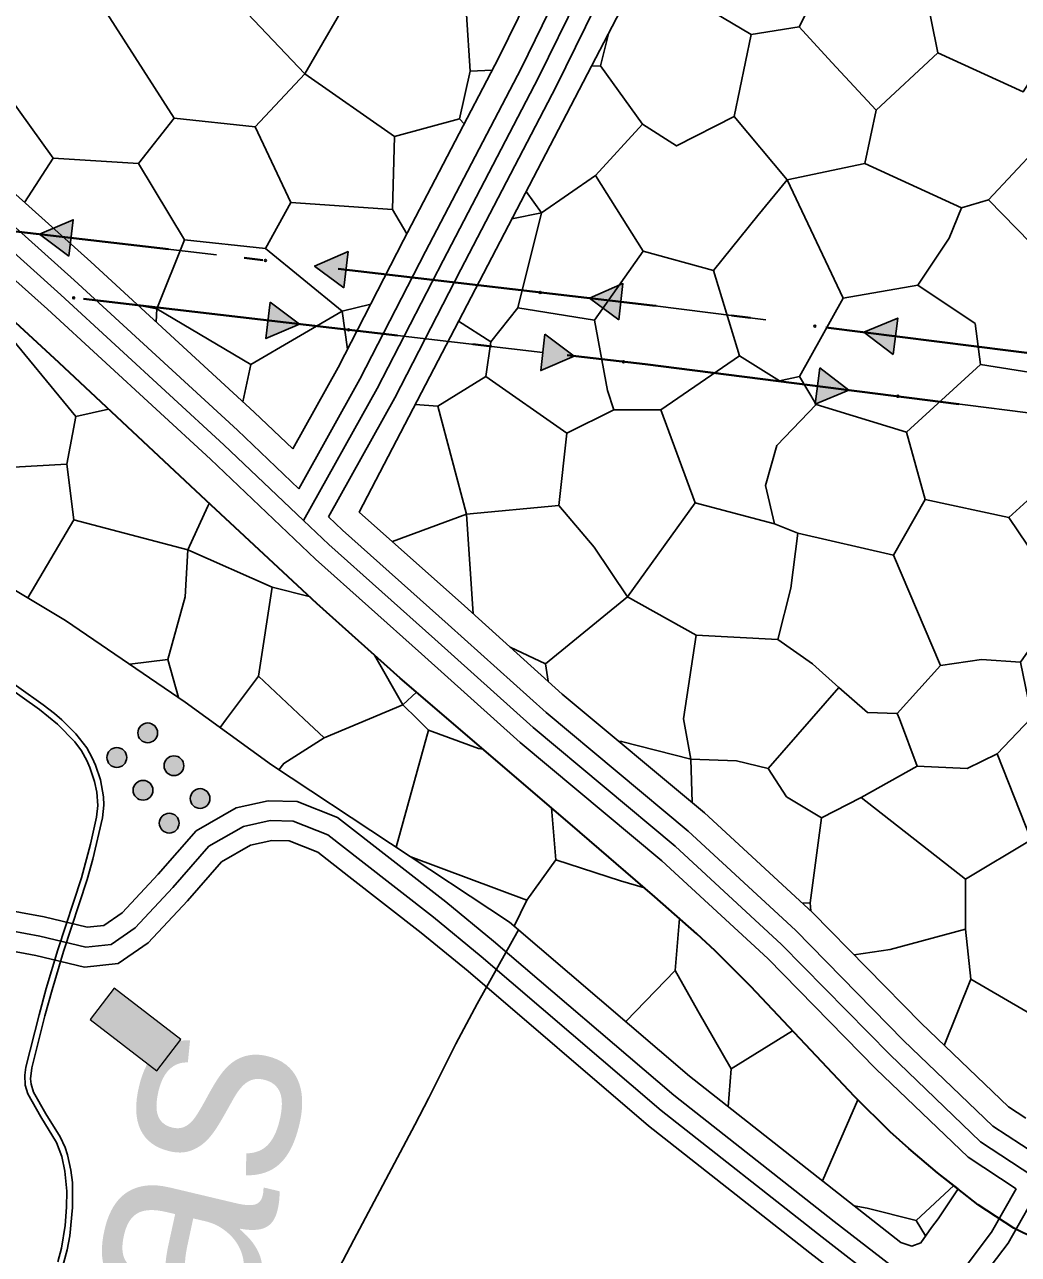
# Model space of a CAD drawing. Extents: x -64005 to -55000, y -89025 to -80000.
# Drawn here: x -60940 to -60437, y -84190 to -83567 of the extents above; entities that cross this region are included whole.
import ezdxf
from ezdxf.enums import TextEntityAlignment as Align

# ---------------------------------------------------------------- set-up
doc = ezdxf.new("R2010")
doc.units = 0
doc.header["$LTSCALE"] = 32
doc.linetypes.add('DOT_DASHED', pattern=[7.7, 5, -1.2, 0.3, -1.2])
doc.linetypes.add('LONG_DASHED', pattern=[7.5, 6, -1.5])
for name, color, linetype, lineweight in [('12', 7, 'Continuous', 25), ('18', 7, 'Continuous', 25), ('19', 7, 'Continuous', 25), ('2', 7, 'Continuous', 25), ('24', 7, 'Continuous', 25), ('39', 7, 'LONG_DASHED', 25), ('6', 7, 'Continuous', 25), ('7', 7, 'Continuous', 13), ('8', 7, 'Continuous', 25)]:
    doc.layers.add(name, color=color, linetype=linetype, lineweight=lineweight)
doc.layers.add('46', color=7, linetype='Continuous')

msp = doc.modelspace()

# ---------------------------------------------------------------- hatches: boundary and pattern name
at = {"layer": '12'}
for points in [[(-60874.66, -83929.71, 1), (-60880.9, -83921.89, 1)], [(-60890.3, -83942.17, 1), (-60896.54, -83934.35, 1)], [(-60861.42, -83946.33, 1), (-60867.65, -83938.51, 1)], [(-60877.06, -83958.79, 1), (-60883.29, -83950.97, 1)], [(-60848.18, -83962.95, 1), (-60854.41, -83955.13, 1)], [(-60863.82, -83975.41, 1), (-60870.05, -83967.59, 1)]]:
    msp.add_hatch(color=256, dxfattribs=at).paths.add_polyline_path(points)
at = {"layer": '18'}
for points in [[(-60917.63, -83684.44), (-60932.48, -83673.4), (-60915.49, -83666.06)], [(-60778.57, -83700.6), (-60793.41, -83689.56), (-60776.43, -83682.22)], [(-60639.5, -83716.76), (-60654.35, -83705.72), (-60637.37, -83698.39)], [(-60815.88, -83707.84), (-60801.03, -83718.88), (-60818.01, -83726.22)], [(-60500.69, -83734.21), (-60515.42, -83723.02), (-60498.36, -83715.86)], [(-60676.81, -83724), (-60661.97, -83735.04), (-60678.95, -83742.38)], [(-60537.76, -83741.1), (-60523.04, -83752.29), (-60540.09, -83759.45)]]:
    msp.add_hatch(color=256, dxfattribs=at).paths.add_polyline_path(points)
at = {"layer": '7'}
msp.add_hatch(color=256, dxfattribs=at).paths.add_polyline_path([(-60861.01, -84080.99), (-60894.7, -84055.08), (-60906.89, -84070.93), (-60873.2, -84096.84)])

# ---------------------------------------------------------------- linework, layer by layer
at = {"layer": '12'}
for centre in [(-60877.78, -83925.8), (-60893.42, -83938.26), (-60864.54, -83942.42), (-60880.18, -83954.88), (-60851.29, -83959.04), (-60866.93, -83971.5)]:
    msp.add_circle(centre, 5, dxfattribs=at)
at = {"layer": '18'}
for p, q in [((-60843.08, -83683.79), (-60916.56, -83675.25)), ((-60704.01, -83699.95), (-60777.5, -83691.41)), ((-60890.43, -83708.49), (-60816.95, -83717.03)), ((-60751.37, -83724.65), (-60677.88, -83733.19)), ((-60426.14, -83734.35), (-60499.53, -83725.04)), ((-60612.32, -83740.96), (-60538.93, -83750.27)), ((-60473.43, -83758.59), (-60400.04, -83767.9))]:
    msp.add_line(p, q, dxfattribs=at)
at = {"layer": '18', "linetype": 'DOT_DASHED', "lineweight": 40}
for points in [[(-62511.18, -83419.68), (-62511.65, -83442.16), (-62269.37, -83547.46), (-62236.29, -83546.11), (-61998.23, -83536.37), (-61478.42, -83639.63), (-61155.09, -83677.73), (-60626.09, -83739.21), (-60379.64, -83770.49), (-59836.37, -83832.74), (-59632.07, -83878.3), (-59482.83, -83910.88), (-59245.7, -83916.4), (-59157.46, -83918.46), (-58274.27, -84022.41)], [(-59176.97, -83888), (-59290.14, -83885.36), (-59657.06, -83841.98), (-59831.38, -83803.11), (-60376.04, -83740.71), (-60622.47, -83709.43), (-61151.6, -83647.93), (-61473.73, -83609.97), (-61992.38, -83506.94), (-61993.6, -83506.74), (-62420.8, -83437.27), (-62481.72, -83419.68)]]:
    msp.add_lwpolyline(points, dxfattribs=at)
at = {"layer": '18'}
for points in [[(-60917.63, -83684.44), (-60932.48, -83673.4), (-60915.49, -83666.06)], [(-60778.57, -83700.6), (-60793.41, -83689.56), (-60776.43, -83682.22)], [(-60639.5, -83716.76), (-60654.35, -83705.72), (-60637.37, -83698.39)], [(-60815.88, -83707.84), (-60801.03, -83718.88), (-60818.01, -83726.22)], [(-60500.69, -83734.21), (-60515.42, -83723.02), (-60498.36, -83715.86)], [(-60676.81, -83724), (-60661.97, -83735.04), (-60678.95, -83742.38)], [(-60537.76, -83741.1), (-60523.04, -83752.29), (-60540.09, -83759.45)]]:
    msp.add_lwpolyline(points, close=True, dxfattribs=at)
msp.add_lwpolyline([(-60565.02, -83716.72), (-60622.47, -83709.43), (-60638.44, -83707.57)], dxfattribs=at)
for centre in [(-60818.24, -83686.68), (-60679.18, -83702.84), (-60915.26, -83705.6), (-60776.2, -83721.76), (-60540.22, -83719.87), (-60637.14, -83737.92), (-60498.24, -83755.44)]:
    msp.add_circle(centre, 0.5, dxfattribs=at)
at = {"layer": '19'}
for p, q in [((-60719.98, -83615.05), (-60717.62, -83617.48)), ((-60925.61, -83634.87), (-60940.07, -83657.33)), ((-60693.53, -83665.6), (-60678.58, -83662.63)), ((-60873.57, -83717.75), (-60873.22, -83711.1)), ((-60776.74, -83731.65), (-60779.42, -83712.42)), ((-60829.71, -83758.19), (-60825.65, -83739.3)), ((-60754.03, -83828.96), (-60716.45, -83815.08)), ((-60713.16, -83865.51), (-60716.45, -83815.08)), ((-60796.06, -83856.73), (-60814.78, -83852.11)), ((-60600.4, -83876.33), (-60606.81, -83918.73)), ((-60821.82, -83897.05), (-60798.82, -83918.73)), ((-60748.73, -83911.58), (-60741.8, -83905.17)), ((-60748.73, -83911.58), (-60741.48, -83918.73)), ((-60837.94, -83918.73), (-60841.2, -83923.1)), ((-60603.03, -83939.04), (-60602.36, -83961.03)), ((-60692.4, -84023.66), (-60686.03, -84010.53)), ((-60542.66, -84011.87), (-60542.3, -84015.9)), ((-60584.05, -84115.05), (-60582.6, -84095.81)), ((-60536.49, -84152.56), (-60518.47, -84111.63)), ((-60484.26, -84180.42), (-60488.94, -84172.65))]:
    msp.add_line(p, q, dxfattribs=at)
for points in [[(-60512.8, -83220.72), (-60569.62, -83330.18), (-60620.51, -83427.95), (-60675.57, -83533.7), (-60700.1, -83583.89), (-60748.32, -83676.35), (-60781.51, -83740.92), (-60804.44, -83782.03)], [(-60433.57, -84120.83), (-60442.36, -84115.06), (-60486.57, -84072.69), (-60541.41, -84016.72), (-60596.17, -83966.2), (-60668.04, -83906.13), (-60717.52, -83861.58), (-60770.75, -83814.02), (-60485.35, -83265.47)], [(-60804.44, -83782.03), (-60823.91, -83763.53), (-60906.55, -83687.35), (-60976.06, -83625.09), (-61036.38, -83569.31), (-61135.23, -83479.59), (-61200.6, -83420.7), (-61221.52, -83401.93)], [(-60815.22, -83941.97), (-60858.8, -83910.31), (-60919.36, -83868.93), (-61020.1, -83808.46), (-61093.34, -83759.08), (-61203.5, -83687.78), (-61272.98, -83634.18), (-61352.36, -83576.2), (-61250.38, -83440.39)], [(-61250.38, -83440.39), (-60960.23, -83703.97), (-60922.67, -83738.48), (-60848.18, -83808.2), (-60792.19, -83860.34), (-60750.04, -83898.11), (-60664.07, -83971.8), (-60621.22, -84008.79), (-60600.05, -84027.55), (-60590.72, -84036.18), (-60572.67, -84054.12), (-60520.28, -84109.84), (-60502.18, -84127.68), (-60492.8, -84136.24), (-60478.2, -84148.47), (-60467.8, -84156.69)], [(-60851.2, -83542.8), (-60830.5, -83558.22), (-60798.36, -83592.14), (-60772.82, -83548.09), (-60768.86, -83512.85), (-60762.69, -83492.58)], [(-60615.17, -83530.46), (-60600.65, -83555.58), (-60572.46, -83572.32), (-60548.25, -83568.36), (-60529.75, -83532.23), (-60562.34, -83499.62)], [(-60548.25, -83568.36), (-60531.76, -83586.41), (-60509.3, -83610.64), (-60478.05, -83581.57), (-60491.69, -83513.72), (-60529.75, -83532.23)], [(-60478.05, -83581.57), (-60434.89, -83601.39), (-60409.35, -83561.74), (-60442.82, -83524.29)], [(-60900.07, -83559.11), (-60864.41, -83614.61), (-60823.46, -83619.01), (-60798.36, -83592.14)], [(-60716.45, -83562.19), (-60714.7, -83590.82), (-60703.48, -83590.37)], [(-60653.35, -83588.36), (-60648.64, -83588.18), (-60644.48, -83571.32)], [(-60572.46, -83572.32), (-60581.06, -83613.73), (-60554.2, -83645.89), (-60515.01, -83637.52)], [(-60798.36, -83592.14), (-60753, -83623.85), (-60719.98, -83615.05), (-60714.7, -83590.82)], [(-60648.64, -83588.18), (-60627.51, -83617.69), (-60610.33, -83628.71), (-60581.06, -83613.73)], [(-60948.73, -83602.72), (-60925.61, -83634.87), (-60882.46, -83637.51), (-60864.41, -83614.61)], [(-60509.3, -83610.64), (-60515.01, -83637.52), (-60466.13, -83659.99), (-60452.48, -83656.03), (-60427.83, -83629.59)], [(-60823.46, -83619.01), (-60805.4, -83657.35), (-60753.88, -83660.87)], [(-60686.37, -83651.83), (-60678.58, -83662.63), (-60651.28, -83643.69), (-60627.51, -83617.69)], [(-60753, -83623.85), (-60753.88, -83660.87), (-60746.66, -83673.16)], [(-60882.46, -83637.51), (-60859.12, -83676.29), (-60818.18, -83680.68), (-60805.4, -83657.35)], [(-60651.28, -83643.69), (-60627.07, -83682.02), (-60591.62, -83691.72)], [(-60554.2, -83645.89), (-60569.18, -83663.96), (-60591.62, -83691.72), (-60578.42, -83734.9), (-60558.16, -83747.67), (-60548.03, -83745.47), (-60526.02, -83705.82)], [(-60554.2, -83645.89), (-60526.02, -83705.82), (-60488.16, -83699.2), (-60472.3, -83675.4), (-60466.13, -83659.99)], [(-60456.45, -83739.3), (-60409.76, -83746.79), (-60409.76, -83699.65), (-60452.48, -83656.03)], [(-60704.13, -83727.84), (-60690.47, -83710.66), (-60678.58, -83662.63)], [(-60882.69, -83709.35), (-60873.22, -83711.1), (-60859.12, -83676.29)], [(-60818.18, -83680.68), (-60779.42, -83712.42), (-60764.98, -83708.76)], [(-60690.47, -83710.66), (-60651.72, -83716.82), (-60627.07, -83682.02)], [(-60548.03, -83745.47), (-60539.67, -83759.57), (-60493.88, -83773.67), (-60456.45, -83739.3), (-60459.09, -83718.59), (-60488.16, -83699.2)], [(-60947.59, -83715.59), (-60952.48, -83719.03), (-60914.17, -83765.73), (-60897.56, -83761.99)], [(-60873.22, -83711.1), (-60825.65, -83739.3), (-60779.42, -83712.42)], [(-60742.47, -83759.66), (-60730.98, -83760.44), (-60706.77, -83745.47), (-60704.13, -83727.84), (-60720.49, -83717.42)], [(-60651.72, -83716.82), (-60645.12, -83752.51), (-60642.04, -83762.21), (-60618.26, -83762.21), (-60578.42, -83734.9)], [(-60706.77, -83745.47), (-60665.81, -83774.09), (-60642.04, -83762.21)], [(-60493.88, -83773.67), (-60484.42, -83807.59), (-60442.15, -83816.84), (-60406.92, -83784.67), (-60409.76, -83746.79)], [(-60600.77, -83809.36), (-60560.77, -83819.95), (-60565.18, -83800.56), (-60559.46, -83780.29), (-60539.67, -83759.57)], [(-61005.96, -83762.04), (-60981.75, -83793.32), (-60918.77, -83789.8), (-60914.17, -83765.73)], [(-60730.98, -83760.44), (-60716.45, -83815.08), (-60669.77, -83810.67), (-60665.81, -83774.09)], [(-60635.13, -83856.96), (-60600.77, -83809.36), (-60618.26, -83762.21)], [(-60938.39, -83857.51), (-60915.26, -83817.99), (-60918.77, -83789.8)], [(-60857.5, -83833.16), (-60847.37, -83811.13), (-60846.65, -83809.63)], [(-60560.77, -83819.95), (-60548.89, -83824.78), (-60500.45, -83835.8), (-60484.42, -83807.59)], [(-60676.52, -83890.89), (-60635.13, -83856.96), (-60651.86, -83831.85), (-60669.77, -83810.67)], [(-60867.62, -83888.68), (-60858.82, -83856.96), (-60857.5, -83833.16), (-60915.26, -83817.99)], [(-60436.15, -83889.99), (-60414.14, -83858.28), (-60442.15, -83816.84)], [(-60635.13, -83856.96), (-60600.4, -83876.33), (-60559.01, -83878.54), (-60552.41, -83852.55), (-60548.89, -83824.78)], [(-60857.5, -83833.16), (-60814.78, -83852.11), (-60821.82, -83897.05), (-60837.94, -83918.73)], [(-60497.5, -83918.73), (-60498.69, -83916), (-60476.66, -83891.76), (-60500.45, -83835.8)], [(-60694.45, -83882.35), (-60676.52, -83890.89), (-60675.21, -83899.68)], [(-60559.01, -83878.54), (-60541.4, -83890.89), (-60528.19, -83902.77), (-60542.05, -83918.73)], [(-60886.93, -83891.09), (-60867.62, -83888.68), (-60862.22, -83907.97)], [(-60765.67, -83918.73), (-60748.73, -83911.58), (-60763.05, -83886.45)], [(-60476.66, -83891.76), (-60455.97, -83888.68), (-60436.15, -83889.99), (-60431.3, -83913.79), (-60431.13, -83918.73)], [(-60528.19, -83902.77), (-60513.65, -83915.56), (-60498.69, -83916)], [(-60798.82, -83918.73), (-60788.57, -83928.36), (-60765.67, -83918.73)], [(-60752.08, -83983.73), (-60735.75, -83924.37), (-60741.48, -83918.73)], [(-60639.29, -83930.16), (-60638.09, -83930.16), (-60603.03, -83939.04), (-60606.81, -83918.73)], [(-60603.03, -83939.04), (-60579.94, -83939.92), (-60563.97, -83943.92), (-60542.05, -83918.73)], [(-60563.97, -83943.92), (-60554.65, -83958.12), (-60536.89, -83968.78), (-60516.92, -83958.58), (-60488.5, -83942.59), (-60497.5, -83918.73)], [(-60488.5, -83942.59), (-60463.2, -83943.92), (-60448.1, -83936.37), (-60431.13, -83918.73)], [(-60735.75, -83924.37), (-60710.43, -83933.71), (-60708.06, -83934.1)], [(-60811.4, -83944.5), (-60809, -83941.26), (-60788.57, -83928.36)], [(-60448.1, -83936.37), (-60430.79, -83979.9), (-60464.08, -83999.88)], [(-60467.8, -84156.69), (-60477.92, -84171.77), (-60481.32, -84176.13), (-60486.64, -84183.88), (-60491.15, -84185.6), (-60496.84, -84183.79), (-60522.78, -84163.37), (-60603.74, -84099.52), (-60694.71, -84021.68), (-60815.22, -83941.97)], [(-60516.92, -83958.58), (-60464.08, -83999.88), (-60464.08, -84025.2)], [(-60626.46, -84004.27), (-60638.53, -84000.77), (-60671.38, -83990.11), (-60673.47, -83963.75)], [(-60536.89, -83968.78), (-60542.66, -84011.87), (-60546.48, -84012.04)], [(-60430.79, -83979.9), (-60373.97, -84028.3), (-60397.5, -84049.61), (-60426.35, -84070.94), (-60461.41, -84050.51)], [(-60671.38, -83990.11), (-60686.03, -84010.53), (-60744.68, -83988.63)], [(-60635.96, -84071.95), (-60611.02, -84046.06), (-60608.78, -84019.81)], [(-60474.8, -84083.97), (-60461.41, -84050.51), (-60464.08, -84025.2), (-60502.25, -84035.4), (-60520.39, -84038.17)], [(-60551.52, -84076.61), (-60582.6, -84095.81), (-60599.48, -84066.5), (-60611.02, -84046.06)], [(-60520.45, -84165.21), (-60513.8, -84166.43), (-60488.94, -84172.65), (-60469.96, -84154.98)]]:
    msp.add_lwpolyline(points, dxfattribs=at)
at = {"layer": '2'}
msp.add_lwpolyline([(-60832.92, -84517.54), (-60833.02, -84499.06), (-60832.21, -84467.2), (-60831.49, -84451.28), (-60827.5, -84397.38), (-60825.36, -84353.59), (-60824.48, -84340.71), (-60821.99, -84314.99), (-60820.21, -84302.17), (-60815.56, -84276.71), (-60812.68, -84263.35), (-60810.66, -84256.81), (-60807.26, -84248.24), (-60799.31, -84231.7), (-60773.59, -84182.38), (-60742.66, -84124.19), (-60735.64, -84110.58), (-60721.87, -84083.22), (-60711.12, -84062.93), (-60690.29, -84025.46)], dxfattribs=at)
at = {"layer": '24'}
msp.add_lwpolyline([(-60948.95, -83902.27), (-60932.62, -83913.96), (-60923.41, -83921.38), (-60914.61, -83930.31), (-60911.3, -83934.92), (-60908.6, -83939.84), (-60907.09, -83943.28), (-60904.7, -83950.47), (-60903.53, -83955.81), (-60903, -83962.54), (-60903.63, -83968.5), (-60906.7, -83982.22), (-60911.38, -83999.23), (-60923.21, -84035.56), (-60929.12, -84055.27), (-60932.76, -84068.49), (-60939.42, -84094.99), (-60940.05, -84099.01), (-60939.85, -84104.15), (-60938.49, -84108.57), (-60931.93, -84120.22), (-60923.87, -84133.2), (-60921.24, -84140.26), (-60919.65, -84147.66), (-60918.73, -84157.75), (-60918.83, -84165.83), (-60919.54, -84175.11), (-60921.45, -84186.63), (-60923.22, -84193.52)], dxfattribs=at)
at = {"layer": '39'}
for points in [[(-60798.91, -83818.31), (-60761.67, -83751.54), (-60728.34, -83686.7), (-60680.01, -83594.03), (-60655.48, -83543.84), (-60549.66, -83340.56), (-60504.98, -83254.49)], [(-60798.91, -83818.31), (-60839.28, -83779.96), (-60921.69, -83704.01), (-60991.2, -83641.73), (-61051.58, -83585.9), (-61150.33, -83496.28), (-61215.65, -83437.44), (-61243.26, -83412.66)], [(-60425.07, -84153.32), (-60456.44, -84132.75), (-60502.39, -84088.69), (-60557.09, -84032.87), (-60611.02, -83983.12), (-60682.79, -83923.12), (-60732.55, -83878.32), (-60786.11, -83830.47), (-60798.91, -83818.31)], [(-60786.73, -83977.4), (-60804.27, -83970.49), (-60815.92, -83970.23), (-60829.41, -83973.14), (-60846.87, -83983.19), (-60865.14, -84004.11), (-60884.19, -84024.48), (-60896.36, -84032.95), (-60909.06, -84034.28), (-60932.34, -84028.72), (-60979.17, -84019.99), (-61026.02, -84014.97), (-61053.53, -84017.35), (-61085.55, -84017.89), (-61104.34, -84013.66), (-61135.29, -84001.22), (-61185.3, -83975.04), (-61221.03, -83950.7), (-61269.71, -83901.22), (-61286.12, -83889.85), (-61306.49, -83881.66), (-61335.59, -83879.01), (-61386.67, -83872.68)], [(-60709.02, -84039.05), (-60733.22, -84019.16), (-60769.87, -83990.59), (-60786.73, -83977.4)], [(-60425.07, -84153.32), (-60442.45, -84184.07), (-60456.91, -84203.2), (-60464.56, -84209.58), (-60477.95, -84212.76), (-60490.71, -84212.56), (-60503.04, -84207.03), (-60536.62, -84181.1), (-60618.03, -84116.91), (-60709.02, -84039.05)]]:
    msp.add_lwpolyline(points, dxfattribs=at)
at = {"layer": '6', "lineweight": 35}
msp.add_lwpolyline([(-60416.7, -84187.84), (-60439.69, -84176.57), (-60457.69, -84164.68), (-60478.2, -84148.47), (-60492.8, -84136.24), (-60502.18, -84127.68), (-60520.28, -84109.84), (-60572.67, -84054.12), (-60590.72, -84036.18), (-60600.05, -84027.55), (-60621.22, -84008.79), (-60664.07, -83971.8), (-60750.04, -83898.11), (-60792.19, -83860.34), (-60848.19, -83808.2), (-60922.67, -83738.49), (-60960.23, -83703.97), (-61269.99, -83422.58)], dxfattribs=at)
at = {"layer": '7', "lineweight": 25}
for points in [[(-60955.55, -83894.14), (-60930.76, -83911.6), (-60924.94, -83916.08), (-60921.25, -83919.27), (-60914.13, -83926.25), (-60908.66, -83933.35), (-60905.83, -83938.5), (-60904.25, -83942.11), (-60901.74, -83949.64), (-60900.13, -83958.17), (-60899.94, -83962.46), (-60900.61, -83968.79), (-60905.5, -83989.71), (-60908.5, -84000.06), (-60920.33, -84036.42), (-60926.18, -84055.95), (-60929.78, -84069.04), (-60936.39, -84095.29), (-60937.03, -84100.85), (-60936.78, -84103.66), (-60935.54, -84107.69), (-60929.35, -84118.68), (-60922.02, -84130.23), (-60919.54, -84135.63)], [(-60919.54, -84135.63), (-60918.34, -84139.39), (-60916.67, -84147.13), (-60915.92, -84153.42), (-60915.82, -84166.02), (-60917.19, -84180.36), (-60918.52, -84187.48), (-60921.46, -84198.13)]]:
    msp.add_lwpolyline(points, dxfattribs=at)
at = {"layer": '7'}
msp.add_lwpolyline([(-60861.01, -84080.99), (-60894.7, -84055.08), (-60906.89, -84070.93), (-60873.2, -84096.84)], close=True, dxfattribs=at)
at = {"layer": '8', "linetype": 'LONG_DASHED'}
for points in [[(-60801.36, -83802.19), (-60770.49, -83746.82), (-60737.22, -83682.1), (-60688.94, -83589.52), (-60664.41, -83539.33), (-60609.43, -83433.72), (-60558.53, -83335.95), (-60513.85, -83249.89), (-60513.71, -83249.62), (-60501.68, -83228.12), (-60499.98, -83224.33), (-60499.61, -83221.62), (-60499.77, -83218.53), (-60501.62, -83214.7)], [(-60438.39, -84156.56), (-60462.7, -84140.61), (-60509.42, -84095.8), (-60564.06, -84040.05), (-60617.62, -83990.64), (-60689.35, -83930.67), (-60739.23, -83885.76), (-60792.88, -83837.82), (-60846.11, -83787.26), (-60928.43, -83711.41), (-60997.93, -83649.13), (-61058.34, -83593.28), (-61157.04, -83503.7), (-61222.34, -83444.88), (-61250.44, -83419.65)], [(-60781.79, -83968.61), (-60802.26, -83960.53), (-60816.88, -83960.21), (-60833.05, -83963.69), (-60853.3, -83975.37), (-60872.56, -83997.4), (-60890.77, -84016.88), (-60899.96, -84023.27), (-60908.4, -84024.16), (-60930.26, -84018.94), (-60977.72, -84010.09), (-61025.92, -84004.92), (-61054.04, -84007.36), (-61084.52, -84007.87), (-61101.36, -84004.08), (-61131.1, -83992.13), (-61180.15, -83966.45), (-61214.59, -83942.99), (-61263.24, -83893.54), (-61281.35, -83880.99), (-61304.12, -83871.83), (-61334.52, -83869.07), (-61384.77, -83862.83)], [(-60715.72, -84046.48), (-60739.47, -84026.97), (-60776.03, -83998.47), (-60791.77, -83986.15)], [(-60492.91, -84222.52), (-60508.21, -84215.67), (-60542.77, -84188.98), (-60624.38, -84124.65), (-60715.72, -84046.48)], [(-60438.39, -84156.56), (-60450.83, -84178.57), (-60464.2, -84196.25), (-60469.16, -84200.39), (-60479.04, -84202.74), (-60488.47, -84202.59)]]:
    msp.add_lwpolyline(points, dxfattribs=at)
at = {"layer": '8'}
for points in [[(-60496.1, -83259.1), (-60496.25, -83259.37), (-60540.79, -83345.16), (-60591.69, -83442.96), (-60646.55, -83548.35), (-60671.08, -83598.54), (-60719.46, -83691.3), (-60752.84, -83756.26), (-60786.39, -83816.41)], [(-60801.36, -83802.19), (-60832.45, -83772.66), (-60914.96, -83696.6), (-60984.47, -83634.33), (-61044.82, -83578.53), (-61143.62, -83488.86), (-61208.96, -83429.99), (-61238.39, -83403.59)], [(-60428.53, -84139.09), (-60450.18, -84124.88), (-60495.36, -84081.58), (-60550.12, -84025.69), (-60604.42, -83975.59), (-60676.23, -83915.57), (-60725.86, -83870.88), (-60779.33, -83823.12), (-60786.39, -83816.41)], [(-60791.77, -83986.15), (-60806.28, -83980.45), (-60814.96, -83980.25), (-60825.77, -83982.59), (-60840.44, -83991.02), (-60857.71, -84010.82), (-60877.61, -84032.08), (-60892.76, -84042.63), (-60909.72, -84044.4), (-60934.42, -84038.5), (-60980.62, -84029.89), (-61026.12, -84025.02), (-61053.02, -84027.34), (-61086.58, -84027.91), (-61107.32, -84023.24), (-61139.48, -84010.31), (-61190.46, -83983.63), (-61227.47, -83958.41), (-61276.18, -83908.9), (-61290.89, -83898.72), (-61308.86, -83891.49), (-61336.66, -83888.95), (-61388.57, -83882.52)], [(-60702.84, -84031.18), (-60726.97, -84011.35), (-60781.79, -83968.61)], [(-60488.47, -84202.59), (-60497.87, -84198.39), (-60530.47, -84173.22), (-60611.68, -84109.18), (-60702.84, -84031.18)]]:
    msp.add_lwpolyline(points, dxfattribs=at)

# ---------------------------------------------------------------- texts
at = {"layer": '46'}
msp.add_text('Vale de Cabras', height=105, rotation=76.652, dxfattribs=at).set_placement((-60906.16, -84560.49), align=Align.CENTER)

doc.saveas('drawing.dxf')
